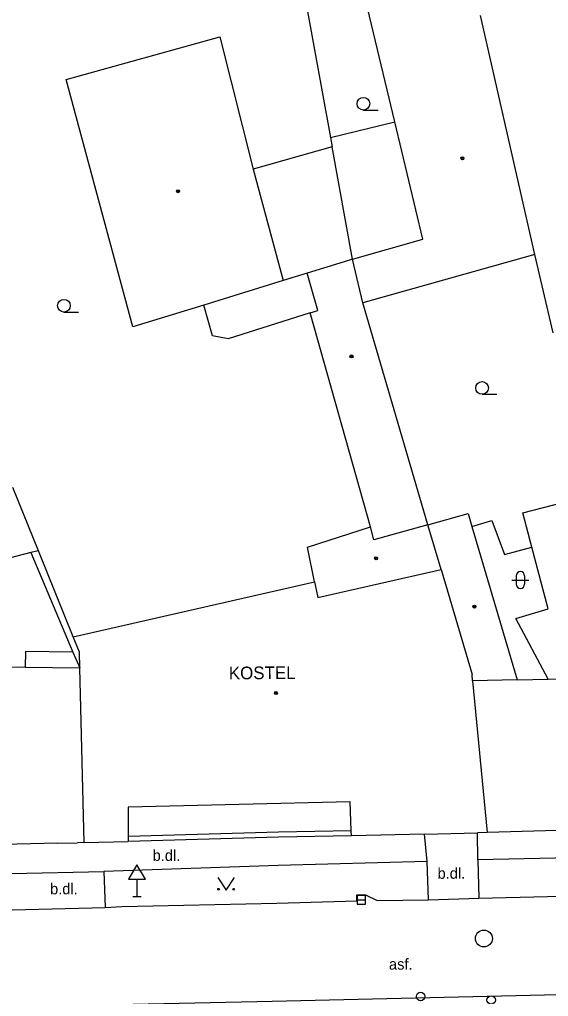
# Model space of a CAD drawing. Extents: x -596229 to -595156, y -1161237 to -1159376.
# Drawn here: x -595702.4 to -595671, y -1160892.5 to -1160834.7 of the extents above; entities that cross this region are included whole.
import ezdxf

# ---------------------------------------------------------------- set-up
doc = ezdxf.new("R2010")
doc.units = 0
for name, color, linetype in [('DOP - kresba z DSPS bez souradnic', 7, 'Continuous'), ('DOP - rozhrani ploch obecne', 7, 'Continuous'), ('Level 27', 7, 'Continuous'), ('Level 28', 7, 'Continuous'), ('Level 34', 7, 'Continuous'), ('Level 36', 7, 'Continuous'), ('Level 39', 7, 'Continuous'), ('TM - budovy zdene_ betonove - VP', 7, 'Continuous'), ('TM - chodniky - VP', 7, 'Continuous'), ('TM - komunikace - VP', 7, 'Continuous'), ('TM - letecke snimky - pomocna linie', 7, 'Continuous'), ('TM - plot drateny_ kovovy - VP', 7, 'Continuous'), ('TM - podezdivka plotu - VP', 7, 'Continuous'), ('TM - popis objektu', 7, 'Continuous'), ('TM - popis povrchu', 7, 'Continuous'), ('TM - rozhrani mezi zpev. plochami mezi sebou - VP', 7, 'Continuous'), ('TM - rozhrani ploch obecne - VP', 7, 'Continuous'), ('TM - vstup do budovy - zdene_ betonove', 7, 'Continuous')]:
    doc.layers.add(name, color=color, linetype=linetype)

msp = doc.modelspace()

# ---------------------------------------------------------------- linework, layer by layer
at = {"layer": 'DOP - kresba z DSPS bez souradnic'}
for points in [[(-595682.61, -1160848.84), (-595683.11, -1160849)], [(-595683.11, -1160849), (-595685.29, -1160849.67)], [(-595685.29, -1160849.67), (-595686.72, -1160850.1)], [(-595684.66, -1160851.89), (-595685.29, -1160849.67)], [(-595685.11, -1160852.03), (-595684.66, -1160851.89)], [(-595701.68, -1160866.22), (-595699.19, -1160872.12)], [(-595702, -1160872.08), (-595702.01, -1160873.01)], [(-595699.19, -1160872.12), (-595702, -1160872.08)]]:
    msp.add_lwpolyline(points, dxfattribs=at)
at = {"layer": 'DOP - rozhrani ploch obecne'}
for points in [[(-595685.35, -1160833.73), (-595683.92, -1160841.63)], [(-595683.92, -1160841.63), (-595683.82, -1160842.18)], [(-595701.23, -1160866.11), (-595702.75, -1160862.36)], [(-595675.53, -1160864.68), (-595674.35, -1160864.33)], [(-595674.35, -1160864.33), (-595673.6, -1160866.33)], [(-595701.68, -1160866.22), (-595703.33, -1160866.65)], [(-595701.23, -1160866.11), (-595701.68, -1160866.22)], [(-595699.17, -1160871.21), (-595701.23, -1160866.11)], [(-595673.6, -1160866.33), (-595671.98, -1160865.89)]]:
    msp.add_lwpolyline(points, dxfattribs=at)
at = {"layer": 'Level 27'}
msp.add_line((-595682.33, -1160886.79), (-595681.83, -1160886.79), dxfattribs=at)
msp.add_lwpolyline([(-595682.33, -1160887.04), (-595681.83, -1160887.04), (-595681.83, -1160886.54), (-595682.33, -1160886.54)], close=True, dxfattribs=at)
msp.add_circle((-595674.82, -1160889.08), 0.5, dxfattribs=at)
at = {"layer": 'Level 28'}
for centre in [(-595678.57, -1160892.51), (-595674.39, -1160892.72)]:
    msp.add_circle(centre, 0.25, dxfattribs=at)
at = {"layer": 'Level 34'}
for p, q in [((-595695.39, -1160885.572), (-595695.39, -1160886.59)), ((-595695.64, -1160886.59), (-595695.14, -1160886.59))]:
    msp.add_line(p, q, dxfattribs=at)
msp.add_lwpolyline([(-595695.89, -1160885.572), (-595694.89, -1160885.572), (-595695.39, -1160884.706)], close=True, dxfattribs=at)
at = {"layer": 'Level 36'}
for p, q in [((-595681.96, -1160840.015), (-595681.085, -1160840.015)), ((-595699.72, -1160851.975), (-595698.845, -1160851.975)), ((-595674.93, -1160856.845), (-595674.055, -1160856.845)), ((-595673.156, -1160867.846), (-595672.156, -1160867.846)), ((-595672.906, -1160867.596), (-595672.906, -1160868.096)), ((-595672.406, -1160867.596), (-595672.406, -1160868.096))]:
    msp.add_line(p, q, dxfattribs=at)
msp.add_lwpolyline([(-595690.6, -1160885.46), (-595690.1, -1160886.21), (-595689.6, -1160885.46)], dxfattribs=at)
for centre, radius in [((-595681.96, -1160839.64), 0.375), ((-595699.72, -1160851.6), 0.375), ((-595674.93, -1160856.47), 0.375), ((-595690.55, -1160886.16), 0.05), ((-595689.651, -1160886.16), 0.05)]:
    msp.add_circle(centre, radius, dxfattribs=at)
for centre, start, end in [((-595672.656, -1160867.596), 0, 180), ((-595672.656, -1160868.096), 180, 0)]:
    msp.add_arc(centre, 0.25, start, end, dxfattribs=at)
at = {"layer": 'Level 39'}
for centre, radius in [((-595676.09, -1160842.87), 0.09), ((-595676.09, -1160842.87), 0.0398), ((-595692.95, -1160844.82), 0.09), ((-595692.95, -1160844.82), 0.0398), ((-595682.67, -1160854.6), 0.09), ((-595682.67, -1160854.6), 0.0398), ((-595681.21, -1160866.56), 0.09), ((-595681.21, -1160866.56), 0.0398), ((-595675.38, -1160869.42), 0.09), ((-595675.38, -1160869.42), 0.0398), ((-595687.15, -1160874.54), 0.09), ((-595687.15, -1160874.54), 0.0398)]:
    msp.add_circle(centre, radius, dxfattribs=at)
at = {"layer": 'TM - budovy zdene_ betonove - VP'}
for points in [[(-595680.1, -1160840.71), (-595682.05, -1160832.53)], [(-595671.81, -1160848.57), (-595675.03, -1160834.42)], [(-595699.59, -1160838.21), (-595690.48, -1160835.68)], [(-595690.48, -1160835.68), (-595688.49, -1160843.51)], [(-595695.63, -1160852.85), (-595699.59, -1160838.21)], [(-595678.44, -1160847.65), (-595680.1, -1160840.71)], [(-595683.82, -1160842.18), (-595688.49, -1160843.51)], [(-595682.61, -1160848.84), (-595683.82, -1160842.18)], [(-595688.49, -1160843.51), (-595686.72, -1160850.1)], [(-595682.61, -1160848.84), (-595678.44, -1160847.65)], [(-595681.99, -1160851.42), (-595682.61, -1160848.84)], [(-595671.81, -1160848.57), (-595681.99, -1160851.42)], [(-595670.71, -1160853.21), (-595671.81, -1160848.57)], [(-595686.72, -1160850.1), (-595691.43, -1160851.56)], [(-595691.43, -1160851.56), (-595695.63, -1160852.85)], [(-595690.9, -1160853.38), (-595691.43, -1160851.56)], [(-595678.14, -1160864.57), (-595681.99, -1160851.42)], [(-595685.11, -1160852.03), (-595689.99, -1160853.57)], [(-595681.55, -1160864.69), (-595685.11, -1160852.03)], [(-595689.99, -1160853.57), (-595690.9, -1160853.38)], [(-595678.14, -1160864.57), (-595675.76, -1160863.91)], [(-595675.76, -1160863.91), (-595675.53, -1160864.68)], [(-595678.14, -1160864.57), (-595681.34, -1160865.46)], [(-595677.36, -1160867.22), (-595678.14, -1160864.57)], [(-595685.27, -1160865.9), (-595681.55, -1160864.69)], [(-595681.34, -1160865.46), (-595681.55, -1160864.69)], [(-595675.53, -1160864.68), (-595672.85, -1160873.75)], [(-595684.86, -1160867.95), (-595685.27, -1160865.9)], [(-595684.67, -1160868.88), (-595677.36, -1160867.22)], [(-595677.36, -1160867.22), (-595675.52, -1160873.45)], [(-595699.17, -1160871.21), (-595684.86, -1160867.95)], [(-595684.86, -1160867.95), (-595684.67, -1160868.88)], [(-595698.8, -1160872.12), (-595699.17, -1160871.21)], [(-595698.78, -1160873.04), (-595698.8, -1160872.12)], [(-595703.69, -1160872.99), (-595702.01, -1160873.01)], [(-595702.01, -1160873.01), (-595698.78, -1160873.04)], [(-595698.52, -1160883.4), (-595698.78, -1160873.04)], [(-595675.49, -1160873.81), (-595675.52, -1160873.45)], [(-595672.85, -1160873.75), (-595675.49, -1160873.81)], [(-595675.49, -1160873.81), (-595674.63, -1160882.79)], [(-595672.85, -1160873.75), (-595671.01, -1160873.71)], [(-595671.01, -1160873.71), (-595667.1, -1160873.62)], [(-595682.75, -1160880.99), (-595695.91, -1160881.29)], [(-595695.91, -1160881.29), (-595695.91, -1160883.04)], [(-595682.68, -1160882.7), (-595682.75, -1160880.99)], [(-595695.91, -1160883.04), (-595695.91, -1160883.34)], [(-595682.67, -1160883), (-595682.68, -1160882.7)], [(-595678.35, -1160882.89), (-595682.67, -1160883)], [(-595674.63, -1160882.79), (-595675.19, -1160882.81)], [(-595669.79, -1160882.66), (-595674.63, -1160882.79)], [(-595700.08, -1160883.44), (-595706.58, -1160883.59)], [(-595698.52, -1160883.4), (-595698.91, -1160883.41)], [(-595698.52, -1160883.4), (-595695.91, -1160883.34)]]:
    msp.add_lwpolyline(points, dxfattribs=at)
at = {"layer": 'TM - chodniky - VP'}
for points in [[(-595659.58, -1160884.09), (-595675.18, -1160884.42)], [(-595678.18, -1160884.52), (-595687.02, -1160884.75), (-595697.35, -1160885.11)], [(-595678.11, -1160886.79), (-595678.18, -1160884.52)], [(-595675.18, -1160884.42), (-595675.13, -1160886.69)], [(-595697.35, -1160885.11), (-595697.27, -1160887.25)]]:
    msp.add_lwpolyline(points, dxfattribs=at)
at = {"layer": 'TM - komunikace - VP'}
for points in [[(-595697.27, -1160887.25), (-595696.28, -1160887.19), (-595687.09, -1160886.98), (-595682.36, -1160886.85), (-595682.35, -1160886.5), (-595681.83, -1160886.49), (-595681.14, -1160886.83), (-595678.11, -1160886.79)], [(-595675.13, -1160886.69), (-595666.98, -1160886.49), (-595659.56, -1160886.37)], [(-595678.11, -1160886.79), (-595675.13, -1160886.69)], [(-595702.79, -1160887.38), (-595697.27, -1160887.25)]]:
    msp.add_lwpolyline(points, dxfattribs=at)
at = {"layer": 'TM - letecke snimky - pomocna linie'}
for points in [[(-595683.92, -1160841.63), (-595680.1, -1160840.71)], [(-595671.98, -1160865.89), (-595672.51, -1160863.86), (-595668.3, -1160862.78)], [(-595671.01, -1160873.71), (-595672.93, -1160870.12), (-595671.02, -1160869.56), (-595671.98, -1160865.89)], [(-595699.19, -1160872.12), (-595698.78, -1160873.04)]]:
    msp.add_lwpolyline(points, dxfattribs=at)
at = {"layer": 'TM - plot drateny_ kovovy - VP'}
msp.add_lwpolyline([(-595682.68, -1160882.7), (-595687, -1160882.78), (-595695.91, -1160883.04)], dxfattribs=at)
at = {"layer": 'TM - podezdivka plotu - VP'}
msp.add_lwpolyline([(-595682.67, -1160883), (-595686.99, -1160883.08), (-595695.91, -1160883.34)], dxfattribs=at)
at = {"layer": 'TM - rozhrani mezi zpev. plochami mezi sebou - VP'}
msp.add_lwpolyline([(-595702.83, -1160885.22), (-595697.35, -1160885.11)], dxfattribs=at)
at = {"layer": 'TM - rozhrani ploch obecne - VP'}
for points in [[(-595678.18, -1160884.52), (-595678.35, -1160882.89)], [(-595675.18, -1160884.42), (-595675.19, -1160882.81)], [(-595640.97, -1160891.77), (-595650.48, -1160891.96), (-595666.97, -1160892.33), (-595687.37, -1160892.8), (-595707.59, -1160893.25), (-595726.73, -1160893.7), (-595744.06, -1160894.1), (-595769.01, -1160894.68), (-595788.98, -1160895.1), (-595806.67, -1160895.5), (-595822.38, -1160895.83)]]:
    msp.add_lwpolyline(points, dxfattribs=at)
at = {"layer": 'TM - vstup do budovy - zdene_ betonove'}
for points in [[(-595678.35, -1160882.89), (-595675.19, -1160882.81)], [(-595700.08, -1160883.44), (-595698.91, -1160883.41)]]:
    msp.add_lwpolyline(points, dxfattribs=at)

# ---------------------------------------------------------------- texts
at = {"layer": 'TM - popis objektu'}
msp.add_text('KOSTEL', height=0.75, rotation=0.34, dxfattribs=at).set_placement((-595689.94, -1160873.73))
at = {"layer": 'TM - popis povrchu'}
for s, p in [('b.dl.', (-595694.46, -1160884.48)), ('b.dl.', (-595677.57, -1160885.54)), ('b.dl.', (-595700.54, -1160886.46)), ('asf.', (-595680.45, -1160890.92))]:
    msp.add_text(s, height=0.65, dxfattribs=at).set_placement(p)

doc.saveas('drawing.dxf')
